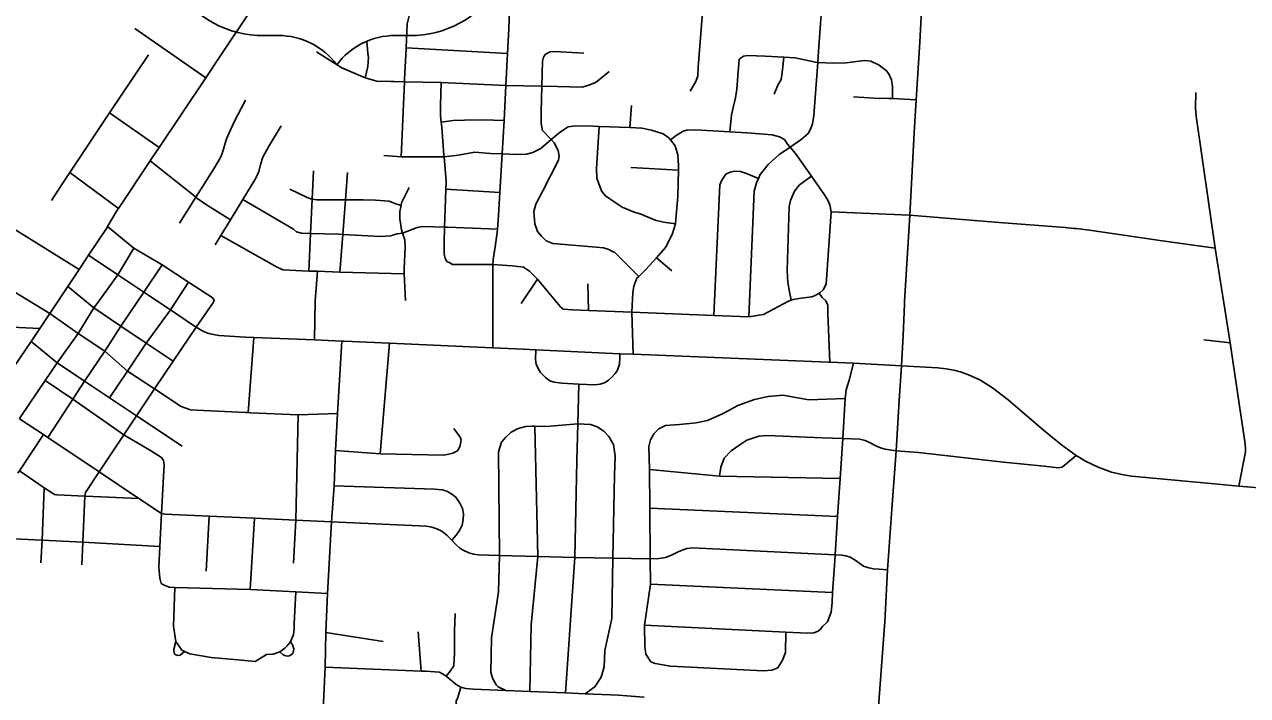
# Model space of a CAD drawing. Extents: x 1755200 to 1902939, y 644115 to 788070.
# Drawn here: x 1801711 to 1811411, y 683051 to 688370 of the extents above; entities that cross this region are included whole.
import ezdxf

# ---------------------------------------------------------------- set-up
doc = ezdxf.new("R2010")
doc.units = 0
for name, color, linetype in [('GM_X_City_Street', 7, 'Continuous'), ('GM_X_Township_Road', 7, 'Continuous'), ('GM_X_US_Route', 7, 'Continuous'), ('GM_X_US_Shield', 7, 'Continuous')]:
    doc.layers.add(name, color=color, linetype=linetype)

msp = doc.modelspace()

# ---------------------------------------------------------------- linework, layer by layer
at = {"layer": 'GM_X_City_Street'}
for points in [[(1804698.1, 687321), (1804723.3, 687916), (1804724.2, 687938.5), (1804738, 688175.2), (1804738.3, 688183.3), (1804745.1, 688373.9), (1804777, 688502.3), (1804779.4, 688512), (1804837.2, 688775.9), (1804839.9, 688788.2), (1804843, 688818), (1804849.3, 688878.4), (1804846.8, 688972.8), (1804838.5, 689139.7)], [(1806989.7, 687839.9), (1807034.7, 687917.7), (1807051.2, 687963.7), (1807054, 688031.9), (1807084.7, 688429.3), (1807134, 689066.8)], [(1807455.2, 686053.5), (1807498.6, 687047.4), (1807515.4, 687113.4), (1807530.9, 687148.9), (1807544.3, 687179.3), (1807607.4, 687260.9), (1807694.6, 687336.2), (1807782.6, 687396.5), (1807870.6, 687456.7), (1807925.3, 687504.2), (1807947.9, 687546.1), (1807960.3, 687582.1), (1807971.1, 687648.2), (1808002.4, 688068.8), (1808009, 688157.6), (1808026.9, 688412.2), (1808030.5, 688464.4), (1808035.9, 688586.8), (1808036.2, 688614.9), (1808024.6, 688647.1)], [(1808689.4, 686152.5), (1808690.3, 686172.8), (1808731.2, 686858.6), (1808766.8, 687510.5), (1808782.4, 687771.8), (1808811.9, 688229.2), (1808830.1, 688586.7)], [(1805427.2, 686491.5), (1805427.6, 686505.9), (1805443.2, 686606.1), (1805459.1, 686720.3), (1805461, 686746.3), (1805469.2, 686856.7), (1805480.1, 687037.3), (1805498.4, 687343.6), (1805514.1, 687607.2), (1805528.2, 687886.1), (1805541, 688140.8), (1805552.7, 688335.5), (1805556.8, 688483)], [(1802585.7, 688338.1), (1803149, 687947.9)], [(1804413.9, 687947.4), (1804433, 688037.3), (1804440.2, 688111.5), (1804434.6, 688139.7), (1804426.1, 688236.2)], [(1801924, 686974.7), (1802013.2, 687109.2), (1802070.8, 687195.6), (1802385.9, 687668.1), (1802693.3, 688129.1)], [(1804027.8, 688151.9), (1804228.3, 688026.4), (1804393.6, 687953.6), (1804413.9, 687947.4), (1804505.4, 687919.7), (1804615.1, 687918.1)], [(1804738.3, 688183.3), (1805541, 688140.8)], [(1806582, 686372.9), (1806389.1, 686566.1), (1806379.1, 686568.2), (1806345.1, 686586.7), (1806303.1, 686599.2), (1806245, 686605.8), (1805902, 686633.8), (1805848.1, 686654.4), (1805812.3, 686691), (1805780.6, 686727.5), (1805759.2, 686789.9), (1805750.3, 686888.4), (1805765, 686944.4), (1805820.4, 687052.2), (1805945.6, 687293.6), (1805952, 687325.7), (1805942.5, 687369.9), (1805911.1, 687432.5), (1805887.8, 687457.3), (1805819.8, 687529.9), (1805808.4, 687584.2), (1805807.4, 687678.5), (1805812.8, 687880.3), (1805818, 688077.8), (1805826.4, 688111.8), (1805842.7, 688133.7), (1805881.1, 688153.4), (1805913.2, 688155), (1806145.9, 688142.4)], [(1807402.2, 688110.2), (1807414.3, 688118.1), (1807448.6, 688123.8), (1807585, 688118.2), (1807731.7, 688110.3), (1807821.7, 688105.5), (1807897.8, 688088.6), (1807983.9, 688069.6), (1808002.4, 688068.8), (1808120.4, 688064), (1808226.8, 688066.8), (1808373.5, 688083.2), (1808423.6, 688078.7), (1808489.5, 688047.8), (1808547.2, 688003), (1808568, 687974), (1808586.2, 687931.5), (1808595.7, 687877.7), (1808594.9, 687783)], [(1807305, 687519.5), (1807318.8, 687653.5), (1807333.6, 687721.6), (1807348.4, 687787.7), (1807361.2, 687857.8), (1807370.8, 687996.2), (1807375.5, 688058.3), (1807377.9, 688094.4), (1807402.2, 688110.2)], [(1807655.8, 687816.3), (1807684.8, 687888.3), (1807711.4, 687934.1), (1807720, 687988.2), (1807724.6, 688034.4), (1807731.7, 688110.3)], [(1804615.1, 687918.1), (1804616, 687918), (1804643.7, 687917.6), (1804723.3, 687916), (1805014.6, 687910), (1805528.2, 687886.1), (1805531.6, 687886), (1805812.8, 687880.3), (1805934.5, 687877.8), (1806134.9, 687872.7), (1806187.3, 687888), (1806245.8, 687911.2), (1806347.4, 687996)], [(1805426.4, 686465.9), (1805200.4, 686467.3), (1805106.2, 686466.7), (1805084.3, 686479.1), (1805060.4, 686491.5), (1805046.8, 686513.8), (1805039.3, 686552.1), (1805038.6, 686636.4), (1805041.9, 686763.1), (1805043.8, 686835.1), (1805050.1, 686981.6), (1805052.6, 687063.8), (1805054.4, 687124.2), (1805038.9, 687319.2), (1805037.6, 687335.3), (1805021, 687552.4), (1805016.1, 687594.7), (1805010.4, 687645), (1805009.7, 687727.3), (1805014.6, 687910)], [(1811154.5, 686597.8), (1811002.5, 687642.4), (1810997.2, 687707.8), (1811000.8, 687831.5)], [(1802939.6, 686795), (1803070, 686999.9), (1803213.1, 687224.6), (1803264.6, 687316.2), (1803279.2, 687348.1), (1803313.1, 687464), (1803371.3, 687593.7), (1803464.3, 687769)], [(1808285.9, 687795.2), (1808448.2, 687786.5), (1808561.8, 687783.8)], [(1808561.8, 687783.8), (1808594.9, 687783), (1808782.4, 687771.8)], [(1802385.9, 687668.1), (1802778.2, 687393.8)], [(1806512.8, 687552.1), (1806523.7, 687728.2)], [(1803221.7, 686622), (1803268.3, 686698), (1803344.8, 686822.3), (1803443.1, 686982.5), (1803546.8, 687151.2), (1803569.7, 687203.1), (1803582.6, 687259.1), (1803601.6, 687319), (1803647, 687400.7), (1803745.8, 687565.8)], [(1804560.3, 687330.5), (1804698.1, 687321), (1804710.5, 687320.2), (1805038.9, 687319.2), (1805149.9, 687333.5), (1805282.6, 687357.6), (1805406.8, 687347.7), (1805498.4, 687343.6), (1805615.2, 687338.5), (1805693.4, 687341.3), (1805741.8, 687354.6), (1805804.5, 687387.8), (1805887.8, 687457.3), (1805962.9, 687519.9), (1806021.7, 687559.2), (1806077.9, 687566.3), (1806222.3, 687564.1), (1806268, 687562.2), (1806512.8, 687552.1), (1806607.1, 687548.2), (1806683, 687531), (1806774.8, 687503.5), (1806820.4, 687470.6), (1806834.2, 687454.4), (1806878.9, 687489.8), (1806935.5, 687523.1), (1806963.7, 687530.7), (1807034, 687535.6), (1807305, 687519.5), (1807440.7, 687511.3), (1807641, 687496.2), (1807698.8, 687479.3), (1807738.6, 687456.6), (1807762.1, 687422.1), (1807779.8, 687399.7), (1807782.6, 687396.5), (1807825.1, 687346.8), (1807952.6, 687168.1)], [(1805016.1, 687594.7), (1805110.1, 687607.3), (1805200.4, 687609.9), (1805344.8, 687613.7), (1805514.1, 687607.2)], [(1806872.5, 686790.1), (1806779.2, 686802.6), (1806713.1, 686819.4), (1806657.2, 686842.1), (1806593.2, 686868.9), (1806545.2, 686881.5), (1806451.3, 686920.6), (1806395.5, 686959.4), (1806319.8, 687010.4), (1806290.1, 687046.9), (1806266.7, 687105.4), (1806249.1, 687151.7), (1806248, 687228), (1806268, 687562.2)], [(1806539.2, 685755.2), (1806527.7, 686088.6), (1806534.4, 686246), (1806543.2, 686294.1), (1806568.3, 686360), (1806582, 686372.9), (1806639.6, 686427.2), (1806722.1, 686519.9), (1806794.7, 686601.5), (1806848.5, 686705.1), (1806872.5, 686790.1), (1806873.9, 686795.1), (1806891.3, 687005.7), (1806896.3, 687214.7), (1806897.1, 687248.6), (1806892.5, 687337), (1806871.6, 687407.6), (1806834.2, 687454.4)], [(1800787.2, 687321.5), (1801050.8, 687138.2), (1801300.5, 686964.5), (1801505, 686824.7), (1802143.9, 686428.6)], [(1802707.7, 687288.5), (1803037.5, 687028.4), (1803070, 686999.9), (1803077.1, 686993.7), (1803154.5, 686940.3), (1803344.8, 686822.3)], [(1802070.8, 687195.6), (1802455.6, 686911.7)], [(1803966.2, 686415.1), (1803980, 686713.9), (1803992.6, 686985.9), (1804002.9, 687210.5)], [(1804212.8, 686407.6), (1804235.7, 686705.5), (1804256.8, 686979.7), (1804273.4, 687196.3)], [(1805426.4, 686465.9), (1805579.2, 686455.5), (1805667.3, 686446.1), (1805715, 686415.2), (1805778.1, 686350), (1805789.9, 686337.7), (1805961.2, 686132.3), (1805982.9, 686113.9), (1806059, 686106.7), (1806183.1, 686101.9), (1806527.7, 686088.6), (1807176.6, 686063.6), (1807455.2, 686053.5), (1807570.4, 686071.5), (1807770.6, 686176.9), (1807792.4, 686185), (1807806.9, 686190.4), (1807871.2, 686199.4), (1807955.6, 686210.2), (1807981.9, 686221.8), (1808014, 686239), (1808018.3, 686241.3), (1808044.7, 686265), (1808067.5, 686310.9), (1808108.3, 686884), (1808096.9, 686940.9), (1808081.7, 686976.5), (1808054.4, 687019), (1807952.6, 687168.1)], [(1806519.1, 687237), (1806896.3, 687214.7)], [(1807176.6, 686063.6), (1807224.2, 687098.7), (1807240.6, 687136.6), (1807273.3, 687182.4), (1807307.6, 687200.1), (1807341.8, 687205.7), (1807390, 687203.2), (1807438, 687188.6), (1807530.9, 687148.9)], [(1807792.4, 686185), (1807778.7, 686251.4), (1807763.4, 686323.9), (1807760.5, 686420.2), (1807776.3, 686925.9), (1807784.8, 686973.9), (1807817.8, 687047.8), (1807856.5, 687097.5), (1807952.6, 687168.1)], [(1803816.1, 687064.8), (1803953.5, 686998.4), (1803981.4, 686987.9), (1803992.6, 686985.9), (1804029.4, 686979.2), (1804256.8, 686979.7), (1804396.3, 686979.6), (1804494.6, 686978.1), (1804602.7, 686968.4), (1804646.6, 686951.7), (1804696.8, 686935.7)], [(1804731.7, 686180.5), (1804720.6, 686392.3), (1804722.7, 686434.4), (1804729.4, 686605), (1804726.2, 686661.3), (1804709.8, 686714.7), (1804701.4, 686742), (1804688.7, 686828.5), (1804687.7, 686886.8), (1804696.8, 686935.7), (1804700.8, 686956.9), (1804760.8, 687076.4)], [(1805052.6, 687063.8), (1805480.1, 687037.3)], [(1803443.1, 686982.5), (1803843.2, 686747.1), (1803869, 686726.6), (1803908.9, 686715.9), (1803980, 686713.9), (1804203.6, 686707.4), (1804235.7, 686705.5), (1804534.2, 686688.3), (1804616.4, 686693.1), (1804662.8, 686710.4), (1804709.8, 686714.7)], [(1808108.3, 686884), (1808731.2, 686858.6)], [(1808731.2, 686858.6), (1808731.2, 686858.6), (1809407.5, 686802.3), (1809963.6, 686759.9), (1810036.5, 686753.4), (1810052.1, 686751.6)], [(1802369.2, 686767), (1802576.8, 686596), (1802803, 686465.2), (1803011.1, 686326.8), (1803200.3, 686205.6), (1803215.8, 686186.8)], [(1804709.8, 686714.7), (1804824, 686760.2), (1804868.3, 686767.5), (1805041.9, 686763.1), (1805064.7, 686762.5), (1805461, 686746.3)], [(1803268.3, 686698), (1803710.2, 686447.9), (1803760, 686425), (1803914.2, 686416.6), (1803966.2, 686415.1), (1804034.4, 686413), (1804212.8, 686407.6), (1804720.6, 686392.3)], [(1810052.1, 686751.6), (1810114.9, 686744.6), (1810157.2, 686738.4)], [(1810681.8, 686661.9), (1810696.8, 686659.7), (1811154.5, 686597.8)], [(1802576.8, 686596), (1802451.5, 686384), (1802286.2, 686159)], [(1811392.1, 685034.5), (1811387.8, 685064.5), (1811352.5, 685309.3), (1811272.1, 685847), (1811154.5, 686597.8)], [(1802219.4, 686540.6), (1802451.5, 686384), (1802657.3, 686246.8), (1802867.6, 686108.5), (1803051.6, 685984.1)], [(1805424.5, 685807.8), (1805426.4, 686465.9), (1805427.2, 686491.5)], [(1806722.1, 686519.9), (1806843.9, 686416)], [(1801341.2, 686424.2), (1801910.7, 686077.6), (1802137.1, 685921), (1802348.6, 685780.4), (1802526.6, 685622.7), (1802742.5, 685480.3), (1802953.6, 685341.1), (1802991.3, 685328.3), (1803027.1, 685315.4), (1803131.2, 685309.1), (1803466.4, 685293.9), (1803483.5, 685293.1), (1803502.1, 685292.2)], [(1801894.9, 685096.9), (1802093, 685400.4), (1802187, 685542.7), (1802348.6, 685780.4), (1802475.3, 685979.2), (1802657.3, 686246.8), (1802803, 686465.2)], [(1804010.3, 685870.7), (1804014.8, 686178.1), (1804034.4, 686413)], [(1802053.6, 686292.5), (1802260.1, 686123.5), (1802475.3, 685979.2), (1802676.1, 685844.7), (1802890.6, 685700.9)], [(1802384.1, 685411), (1802526.6, 685622.7), (1802676.1, 685844.7), (1802867.6, 686108.5), (1803011.1, 686326.8)], [(1805648.8, 686157.2), (1805778.1, 686350)], [(1806183.1, 686101.9), (1806178.6, 686313.7)], [(1802165.7, 684086), (1802174.2, 684265.9), (1802189.4, 684631.6), (1802194.4, 684660), (1802301.7, 684823.4), (1802498.1, 685116.1), (1802599.5, 685267.2), (1802742.5, 685480.3), (1802890.6, 685700.9), (1803072.3, 685970.1), (1803210, 686169), (1803215.8, 686186.8)], [(1808098.6, 685693.4), (1808081.8, 686077.4), (1808082.6, 686143.6), (1808064.9, 686180), (1808037.1, 686204.4), (1808014, 686239)], [(1802286.2, 686159), (1802260.1, 686123.5), (1802137.1, 685921), (1801968.7, 685688.5), (1801874.6, 685548.1), (1801682.7, 685261.5), (1801670.7, 685243.6)], [(1808532.6, 683602.7), (1808535, 683634.6), (1808555.6, 684046.9), (1808588.8, 684528.7), (1808622.7, 684991.4), (1808647.3, 685389.2), (1808666.8, 685664), (1808678.2, 685903.7), (1808689.4, 686152.5)], [(1799502.3, 686053.7), (1799643.1, 686049.6), (1799728.2, 686047.4), (1800370.2, 686017.6), (1801021.8, 685997), (1801275.1, 685985), (1801833.5, 685961)], [(1803051.6, 685984.1), (1803072.3, 685970.1), (1803111.1, 685947.8), (1803144.9, 685931.8), (1803172.3, 685921.5), (1803210.6, 685911.3), (1803252.9, 685905), (1803463.3, 685891.8), (1803529, 685888.9), (1804010.3, 685870.7), (1804226.4, 685860.4), (1804245, 685859.5)], [(1803483.5, 685293.1), (1803529, 685888.9)], [(1801763.2, 685855.8), (1801968.7, 685688.5), (1802187, 685542.7), (1802384.1, 685411), (1802599.5, 685267.2), (1802960.6, 685026.1)], [(1803843.8, 678442.5), (1803862.4, 678836.2), (1803897.2, 679500.6), (1803927.7, 680069.3), (1803947.2, 680420.5), (1803970.4, 680900.2), (1804041.8, 682322.1), (1804070.9, 682770.6), (1804095.9, 683276), (1804100.4, 683551.1), (1804113.6, 683860.6), (1804146.1, 684428.4), (1804166.4, 684713.5), (1804178.3, 684993.8), (1804192.6, 685286.1), (1804226.4, 685860.4)], [(1804245, 685859.5), (1804604.8, 685843.2), (1805245.2, 685815.5)], [(1804532.1, 684966.4), (1804604.8, 685843.2)], [(1805245.2, 685815.5), (1805424.5, 685807.8), (1805666.2, 685795.6)], [(1805666.2, 685795.6), (1805765.2, 685790.6), (1806432.9, 685759.8), (1806539.2, 685755.2), (1808088, 685693.9)], [(1805765.2, 685790.6), (1805764.1, 685712.9), (1805769.8, 685677.4), (1805785.8, 685642), (1805803, 685611.1), (1805841.8, 685571.1), (1805878.4, 685544.8), (1805912.7, 685534.6), (1805973.3, 685525.4), (1806107.1, 685517.4), (1806231.7, 685514), (1806277.4, 685518.5), (1806315.1, 685531.1), (1806343.7, 685549.4), (1806370, 685573.4), (1806394, 685602), (1806413.4, 685630.6), (1806429.5, 685676.3), (1806432.9, 685731.2), (1806432.9, 685759.8)], [(1811065.1, 685870.5), (1811272.1, 685847)], [(1808088, 685693.9), (1808098.6, 685693.4), (1808285, 685684.3), (1808666.8, 685664)], [(1808022.4, 683574.9), (1808038.7, 683598.9), (1808080.4, 683636), (1808108.8, 683712.7), (1808115.7, 683789.1), (1808119.2, 683866.4), (1808134.8, 684082.5), (1808139.1, 684166.7), (1808159.2, 684468.8), (1808179.3, 684770.8), (1808202, 685088.5), (1808220.5, 685406.2), (1808227.6, 685474.3), (1808250.8, 685551.4), (1808285, 685684.3)], [(1808666.8, 685664), (1808953.8, 685647.7), (1809019.2, 685639.5), (1809080.7, 685628.3), (1809142.4, 685614.6), (1809198.4, 685592.9), (1809288.7, 685554), (1809388.2, 685490), (1809512.8, 685395.1), (1809792.9, 685153.8), (1809935.9, 685037.7), (1810050.2, 684952.6), (1810124.5, 684908), (1810226.2, 684861.2), (1810332.5, 684822.3), (1810412.6, 684802.9), (1810490.3, 684790.3), (1811119.1, 684730.8), (1811342.8, 684711), (1811881.6, 684665.7), (1812056.6, 684651.3)], [(1801874.6, 685548.1), (1802093, 685400.4), (1802498.1, 685116.1), (1802718.5, 684988.6), (1802796.3, 684937.9), (1802813.5, 684912.6)], [(1806000.2, 683071), (1806075.7, 684145.6), (1806092, 684910.8), (1806100.1, 685204.1), (1806107.1, 685517.4)], [(1806742.1, 685165.3), (1806794.8, 685191.7), (1806904.9, 685199.4), (1807036.8, 685211.9), (1807126.7, 685230.5), (1807250.8, 685286.3), (1807367.1, 685348.3), (1807500.5, 685398), (1807609, 685419.7), (1807723.8, 685432.1), (1807931.8, 685395.5), (1808220.5, 685406.2)], [(1801670.7, 685243.6), (1801809.7, 685153.6), (1801861.6, 685118.6), (1801894.9, 685096.9), (1802301.7, 684823.4), (1802617.8, 684612.6), (1802797.3, 684494.7), (1802823.9, 684489.3), (1803174.6, 684472.4), (1803534, 684456.6), (1803863.6, 684441.1), (1804146.1, 684428.4), (1804898.2, 684393.9), (1804941.6, 684385.8), (1804981.8, 684371.8), (1805020.3, 684353.7), (1805063.2, 684320.2), (1805100.8, 684281.2), (1805131.5, 684246.5), (1805159.6, 684221.5), (1805184.4, 684206.7), (1805234.2, 684181.8), (1805272.6, 684171), (1805310.1, 684164.6), (1805478.3, 684160.6), (1805781.8, 684153.8), (1806075.7, 684145.6), (1806377.3, 684140.7), (1806672.6, 684133), (1806743, 684135.5), (1806794, 684145.9), (1806842.4, 684164.1), (1806896, 684190), (1806934.9, 684205.6), (1806964.3, 684215.1), (1807008.4, 684221.1), (1808139.1, 684166.7), (1808193, 684164.1), (1808223.4, 684158), (1808259.8, 684146.8), (1808298.9, 684122.5), (1808334.4, 684098.1), (1808365.7, 684077.3), (1808407.4, 684061.7), (1808445.6, 684054.7), (1808489, 684052.1), (1808555.6, 684046.9)], [(1803502.1, 685292.2), (1803880, 685275), (1804192.6, 685286.1)], [(1803844.8, 684099.4), (1803863.6, 684441.1), (1803880, 685275)], [(1801657.7, 684812.2), (1801670, 684830.6), (1801861.6, 685118.6)], [(1805123.7, 684978.5), (1805145.8, 684990.4), (1805162.1, 685022.4), (1805168.2, 685044.4), (1805174.5, 685076.5), (1805166.7, 685098.6), (1805115, 685167.2)], [(1805529.4, 683091), (1805468.6, 683120), (1805450.7, 683136.2), (1805425, 683182.5), (1805409.3, 683232.8), (1805413.4, 683507.7), (1805470.7, 683871.6), (1805478.3, 684160.6), (1805470.5, 684982), (1805493.2, 685060.1), (1805525.5, 685096), (1805569.9, 685137.8), (1805626.3, 685167.5), (1805686.6, 685183.1), (1805740.7, 685184.7), (1805758.8, 685184.6), (1805849, 685183.9), (1806100.1, 685204.1)], [(1805717.5, 683083), (1805728.9, 683609.7), (1805781.8, 684153.8), (1805758.8, 685184.6)], [(1806158.4, 683064.3), (1806234.5, 683120.4), (1806285.3, 683196.3), (1806307.9, 683278.4), (1806312.9, 683408.8), (1806368.8, 683660.9), (1806377.3, 684140.7), (1806390.5, 684796.9), (1806395.9, 684947), (1806382.3, 685039.7), (1806345.1, 685103.3), (1806306.3, 685146.7), (1806253.6, 685179.3), (1806199.3, 685199.4), (1806100.1, 685204.1)], [(1806679.2, 683317.9), (1806637.5, 683378.4), (1806629.9, 683440.6), (1806627.2, 683607.2), (1806676.3, 683934), (1806672.6, 684133), (1806670.8, 684536.4), (1806667.2, 684842.1), (1806663, 685025.8), (1806675.4, 685078.5), (1806701.8, 685125), (1806742.1, 685165.3)], [(1807223.7, 684790.6), (1807234, 684860.8), (1807260.7, 684932.9), (1807315.3, 684990.7), (1807383.8, 685038.3), (1807438.4, 685074.1), (1807534.3, 685107.4), (1807602.8, 685111.3), (1808036.1, 685094.2), (1808202, 685088.5), (1808335.3, 685081.4), (1808377.8, 685071.5), (1808413.5, 685055.1), (1808463.8, 685028.7), (1808500.3, 685014.8), (1808537.6, 685003.5), (1808622.7, 684991.4)], [(1811342.8, 684711), (1811393.5, 684982.4), (1811394.9, 685014.1), (1811392.1, 685034.5)], [(1804178.3, 684993.8), (1804532.1, 684966.4), (1805037.3, 684957.1), (1805075.4, 684962.8), (1805107.5, 684970.6), (1805123.7, 684978.5)], [(1808622.7, 684991.4), (1808799.7, 684975.8), (1809473.9, 684899.9), (1809797, 684868.6), (1809907.9, 684855.2), (1809940.8, 684861.1), (1810050.2, 684952.6)], [(1801670, 684830.6), (1801867.2, 684697.3), (1801932, 684654.6), (1801949.5, 684644.8), (1801969.2, 684640.9), (1802189.4, 684631.6), (1802195.1, 684631.4)], [(1802794, 683938.6), (1802782.9, 683980.9), (1802776.8, 684067.4), (1802785.4, 684232.4), (1802797.3, 684494.7), (1802818, 684882.8), (1802813.5, 684912.6)], [(1806667.2, 684842.1), (1807223.7, 684790.6), (1808179.3, 684770.8)], [(1801841.4, 684101.1), (1801850.4, 684281.4), (1801850.4, 684281.8), (1801867.2, 684697.3)], [(1802195.1, 684631.4), (1802617.8, 684612.6)], [(1804166.4, 684713.5), (1804963.7, 684686.5), (1805023.4, 684682), (1805061.4, 684670.2), (1805100.3, 684647.6), (1805132, 684622.3), (1805163.6, 684575.3), (1805183.5, 684532.8), (1805191.7, 684490.2), (1805190.7, 684446.8), (1805180.8, 684399.8), (1805163.6, 684362.7), (1805136.9, 684325.6), (1805100.8, 684281.2)], [(1806670.8, 684536.4), (1808159.2, 684468.8)], [(1803151, 684036.8), (1803174.6, 684472.4)], [(1803500.6, 683891.2), (1803534, 684456.6)], [(1801349.3, 684308), (1801422.6, 684302.4), (1801570.8, 684294.4), (1801850.4, 684281.4), (1801850.4, 684281.4), (1802174.2, 684265.9), (1802785.4, 684232.4)], [(1802794, 683938.6), (1802813.8, 683928.1), (1802859.4, 683909.1), (1802902.7, 683907.9), (1803500.6, 683891.2), (1803862, 683872.6), (1804113.6, 683860.6)], [(1802902.7, 683907.9), (1802891.7, 683600.1), (1802910.3, 683478.8), (1802958.5, 683409), (1802979.3, 683399.7), (1803022.4, 683380.5), (1803190.6, 683353.2), (1803403, 683333.6), (1803541.3, 683320.5), (1803631.1, 683376.4), (1803682.1, 683379.4), (1803736.8, 683395.9), (1803775.1, 683425.1), (1803795, 683445.6), (1803821.6, 683475.4), (1803843.3, 683535.3), (1803848.6, 683578.1), (1803849.3, 683620.8), (1803862, 683872.6)], [(1806676.3, 683934), (1808119.2, 683866.4)], [(1805053.9, 683203.9), (1805086.6, 683243.2), (1805115, 683287.1), (1805121.8, 683387.3), (1805121, 683559.9), (1805126.1, 683700.3)], [(1806627.2, 683607.2), (1807749.6, 683553.8), (1807924, 683545.5), (1807970.1, 683547.2), (1808004.3, 683561), (1808022.4, 683574.9)], [(1808257.7, 679591.9), (1808279.8, 680039.1), (1808355.3, 681085.1), (1808370, 681323), (1808427.3, 682191), (1808465.5, 682713.1), (1808532.6, 683602.7)], [(1802910.3, 683478.8), (1802894.4, 683417.5), (1802898.1, 683383.4), (1802912.1, 683373.2), (1802926.1, 683369.1), (1802946.2, 683371), (1802962.3, 683382.9), (1802979.3, 683399.7)], [(1803736.8, 683395.9), (1803763.1, 683374.2), (1803783.3, 683364.4), (1803799.8, 683362.2), (1803817.8, 683367.4), (1803836.5, 683382.4), (1803845.5, 683401.1), (1803846.3, 683421.4), (1803836.5, 683451.4), (1803821.6, 683475.4)], [(1804100.4, 683551.1), (1804555, 683479.7)], [(1804855.7, 683244.6), (1804832.3, 683556)], [(1806679.2, 683317.9), (1806713.2, 683303.6), (1806833.3, 683284.6), (1807572.9, 683247.2), (1807637.1, 683252.7), (1807685.3, 683270.4), (1807721.9, 683330.3), (1807746.4, 683392.4), (1807749.6, 683553.8)], [(1804095.9, 683276), (1804855.7, 683244.6), (1804894, 683242.5), (1805002.1, 683234.7), (1805044.5, 683211.5), (1805053.9, 683203.9), (1805133.9, 683139.2), (1805170.3, 683115.9), (1805208.5, 683106.7), (1805270.5, 683101.9), (1805529.4, 683091), (1805717.5, 683083), (1806000.2, 683071), (1806158.4, 683064.3), (1806420.6, 683053.1), (1806622.1, 683037.3), (1806625.3, 683037.1)], [(1805140.2, 682630.6), (1805153, 682785.1), (1805152.6, 682790), (1805133, 682985), (1805134.6, 683005.1), (1805148, 683035.4), (1805170.3, 683115.9)]]:
    msp.add_lwpolyline(points, dxfattribs=at)
at = {"layer": 'GM_X_Township_Road'}
msp.add_lwpolyline([(1810157.2, 686738.4), (1810681.8, 686661.9)], dxfattribs=at)
at = {"layer": 'GM_X_US_Route'}
for points in [[(1802710.8, 687293.1), (1802778.2, 687393.8), (1803149, 687947.9), (1803253, 688103.3), (1803541.2, 688533.7), (1803563.8, 688567.4)], [(1802365.3, 686761.1), (1802369.2, 686767), (1802446.8, 686898.6), (1802455.6, 686911.7), (1802707.7, 687288.5), (1802710.8, 687293.1)], [(1801774.4, 685872.5), (1801833.5, 685961), (1801910.7, 686077.6), (1802053.6, 686292.5), (1802143.9, 686428.6), (1802219.4, 686540.6), (1802365.3, 686761.1)], [(1800668.1, 684227.3), (1800865.4, 684519.6), (1801120.4, 684906.4), (1801283.2, 685152.6), (1801445.1, 685389.2), (1801496.7, 685469.7), (1801763.2, 685855.8), (1801774.4, 685872.5)]]:
    msp.add_lwpolyline(points, dxfattribs=at)
at = {"layer": 'GM_X_US_Shield'}
for p, q in [((1803607.2, 688282.2), (1803723.3, 688282.2)), ((1804651.4, 688282.2), (1804767.4, 688282.2))]:
    msp.add_line(p, q, dxfattribs=at)
for centre, radius, start, end in [((1803598.2, 689094.2), 812.1, 154.83192, 270.63826), ((1804776.4, 689094.2), 812.1, 269.36174, 25.16808), ((1803723.3, 687702.1), 580.1, 36.8699, 90), ((1804651.4, 687702.1), 580.1, 90, 143.1301)]:
    msp.add_arc(centre, radius, start, end, dxfattribs=at)

doc.saveas('drawing.dxf')
